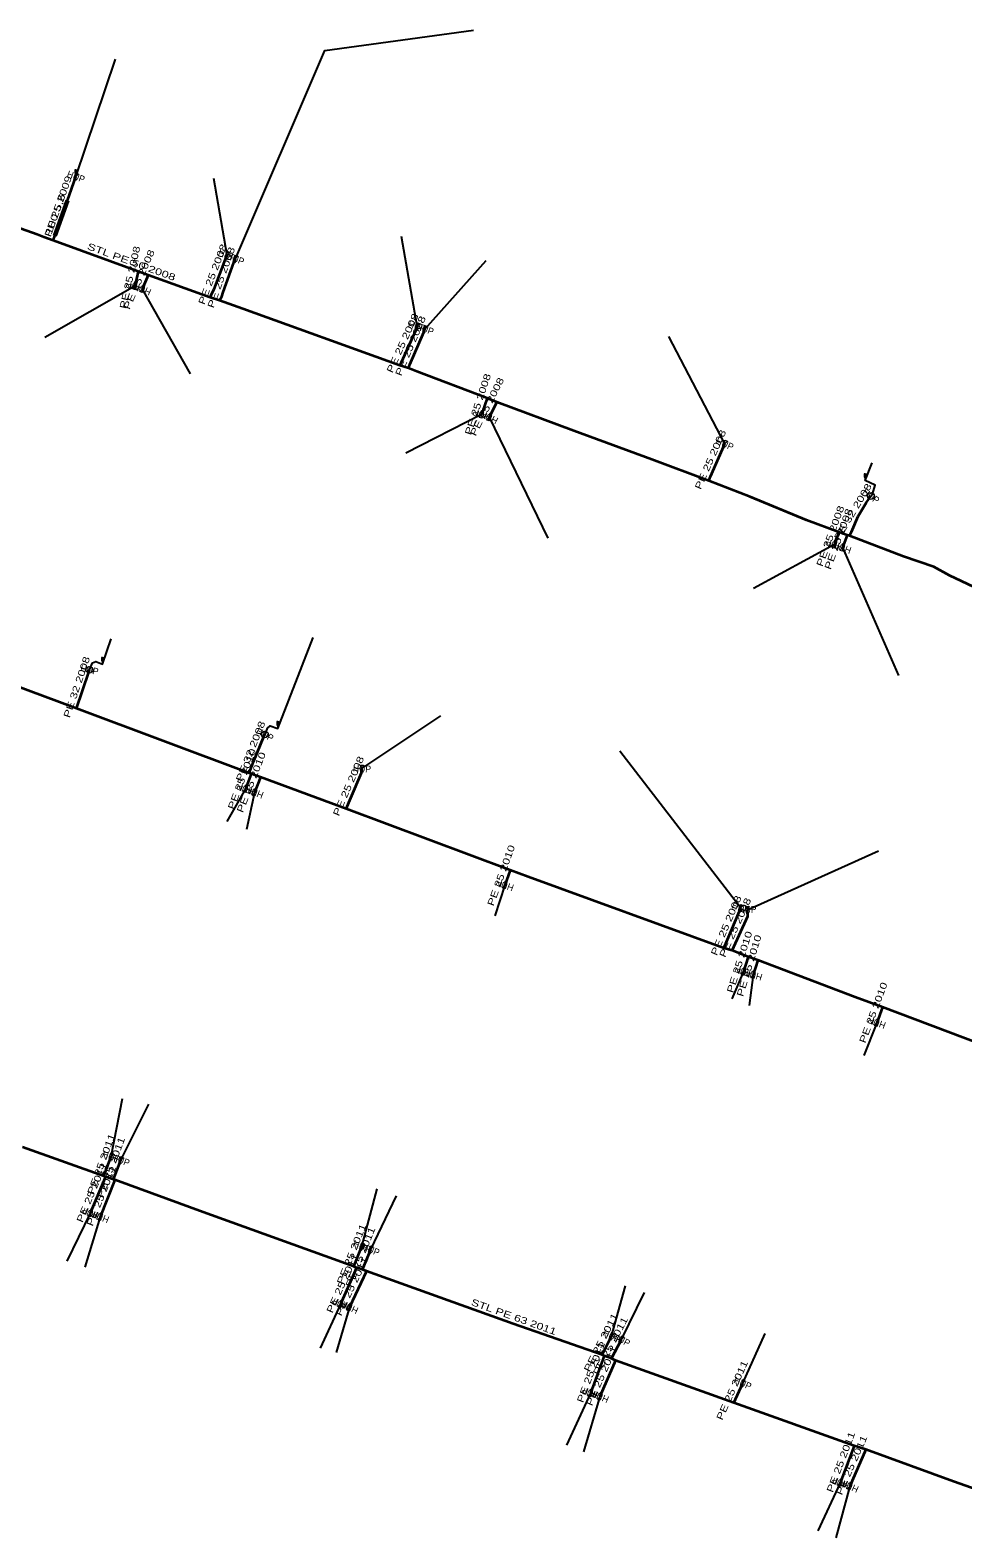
# Model space of a CAD drawing. Extents: x -737484 to -734496, y -1033882 to -1030666.
# Drawn here: x -737183.3 to -737045.7, y -1031153.5 to -1030931.1 of the extents above; entities that cross this region are included whole.
import ezdxf
from ezdxf.enums import TextEntityAlignment as Align

# ---------------------------------------------------------------- set-up
doc = ezdxf.new("R2010")
doc.units = 0
doc.header["$LTSCALE"] = 0.4
for name, color, linetype, lineweight in [('1', 7, 'Continuous', 13), ('18', 7, 'Continuous', 60), ('22', 7, 'Continuous', 25), ('5', 7, 'Continuous', 35), ('7', 7, 'Continuous', 35)]:
    doc.layers.add(name, color=color, linetype=linetype, lineweight=lineweight)
doc.layers.add('2', color=7, linetype='Continuous')

msp = doc.modelspace()

# ---------------------------------------------------------------- linework, layer by layer
at = {"layer": '1'}
for p, q in [((-737176.54, -1030952.72), (-737176.54, -1030952.22)), ((-737176.465, -1030952.145), (-737176.465, -1030951.795)), ((-737060.15, -1030997.55), (-737060.15, -1030997.05)), ((-737060.075, -1030996.975), (-737060.075, -1030996.625)), ((-737172.61, -1031024.64), (-737172.61, -1031024.14)), ((-737172.535, -1031024.065), (-737172.535, -1031023.715)), ((-737146.76, -1031034.11), (-737146.76, -1031033.61)), ((-737146.685, -1031033.535), (-737146.685, -1031033.185))]:
    msp.add_line(p, q, dxfattribs=at)
for points in [[(-737176.556, -1030952.181), (-737176.181, -1030952.318), (-737176.898, -1030953.121), (-737176.523, -1030953.258)], [(-737176.54, -1030951.72), (-737176.69, -1030951.72), (-737176.69, -1030952.22), (-737176.54, -1030952.22)], [(-737176.54, -1030951.72), (-737176.39, -1030951.72), (-737176.39, -1030952.22), (-737176.54, -1030952.22)], [(-737176.503, -1030951.758), (-737176.428, -1030951.758), (-737176.428, -1030952.183), (-737176.503, -1030952.183)], [(-737154.257, -1030963.801), (-737153.884, -1030963.944), (-737154.615, -1030964.735), (-737154.242, -1030964.878)], [(-737153.037, -1030964.281), (-737152.664, -1030964.424), (-737153.395, -1030965.215), (-737153.022, -1030965.358)], [(-737167.777, -1030969.412), (-737168.167, -1030969.322), (-737167.552, -1030968.437), (-737167.942, -1030968.347)], [(-737166.77, -1030969.828), (-737167.136, -1030969.665), (-737166.363, -1030968.914), (-737166.729, -1030968.751)], [(-737126.255, -1030974.243), (-737125.872, -1030974.36), (-737126.547, -1030975.199), (-737126.164, -1030975.316)], [(-737125.096, -1030974.651), (-737124.721, -1030974.788), (-737125.438, -1030975.591), (-737125.063, -1030975.728)], [(-737116.684, -1030988.357), (-737117.064, -1030988.233), (-737116.375, -1030987.406), (-737116.755, -1030987.282)], [(-737115.628, -1030988.746), (-737115.985, -1030988.564), (-737115.174, -1030987.855), (-737115.531, -1030987.673)], [(-737080.819, -1030991.591), (-737080.453, -1030991.754), (-737081.226, -1030992.505), (-737080.86, -1030992.668)], [(-737060.15, -1030996.55), (-737060.3, -1030996.55), (-737060.3, -1030997.05), (-737060.15, -1030997.05)], [(-737060.15, -1030996.55), (-737060, -1030996.55), (-737060, -1030997.05), (-737060.15, -1030997.05)], [(-737060.113, -1030996.588), (-737060.038, -1030996.588), (-737060.038, -1030997.013), (-737060.113, -1030997.013)], [(-737064.663, -1031007.538), (-737065.038, -1031007.401), (-737064.321, -1031006.598), (-737064.696, -1031006.461)], [(-737063.473, -1031007.978), (-737063.848, -1031007.841), (-737063.131, -1031007.038), (-737063.506, -1031006.901)], [(-737172.61, -1031023.64), (-737172.76, -1031023.64), (-737172.76, -1031024.14), (-737172.61, -1031024.14)], [(-737172.61, -1031023.64), (-737172.46, -1031023.64), (-737172.46, -1031024.14), (-737172.61, -1031024.14)], [(-737172.573, -1031023.678), (-737172.498, -1031023.678), (-737172.498, -1031024.103), (-737172.573, -1031024.103)], [(-737146.76, -1031033.11), (-737146.91, -1031033.11), (-737146.91, -1031033.61), (-737146.76, -1031033.61)], [(-737146.76, -1031033.11), (-737146.61, -1031033.11), (-737146.61, -1031033.61), (-737146.76, -1031033.61)], [(-737146.723, -1031033.148), (-737146.648, -1031033.148), (-737146.648, -1031033.573), (-737146.723, -1031033.573)], [(-737134.514, -1031039.517), (-737134.115, -1031039.545), (-737134.584, -1031040.514), (-737134.185, -1031040.542)], [(-737151.523, -1031043.578), (-737151.898, -1031043.441), (-737151.181, -1031042.638), (-737151.556, -1031042.501)], [(-737150.182, -1031044.078), (-737150.555, -1031043.935), (-737149.824, -1031043.144), (-737150.197, -1031043.001)], [(-737113.263, -1031057.758), (-737113.638, -1031057.621), (-737112.921, -1031056.818), (-737113.296, -1031056.681)], [(-737078.478, -1031060.061), (-737078.107, -1031060.211), (-737078.852, -1031060.988), (-737078.481, -1031061.138)], [(-737077.725, -1031060.361), (-737077.326, -1031060.34), (-737077.673, -1031061.359), (-737077.274, -1031061.338)], [(-737078.024, -1031070.487), (-737078.404, -1031070.363), (-737077.715, -1031069.536), (-737078.095, -1031069.412)], [(-737076.584, -1031071.006), (-737076.967, -1031070.889), (-737076.292, -1031070.05), (-737076.675, -1031069.933)], [(-737058.403, -1031078.058), (-737058.778, -1031077.921), (-737058.061, -1031077.118), (-737058.436, -1031076.981)], [(-737171.366, -1031096.731), (-737170.991, -1031096.868), (-737171.708, -1031097.671), (-737171.333, -1031097.808)], [(-737169.927, -1031097.251), (-737169.554, -1031097.394), (-737170.285, -1031098.185), (-737169.912, -1031098.328)], [(-737174.431, -1031106.168), (-737174.799, -1031106.012), (-737174.04, -1031105.247), (-737174.408, -1031105.091)], [(-737172.961, -1031106.688), (-737173.332, -1031106.538), (-737172.587, -1031105.761), (-737172.958, -1031105.611)], [(-737134.368, -1031109.981), (-737133.997, -1031110.131), (-737134.742, -1031110.908), (-737134.371, -1031111.058)], [(-737133.058, -1031110.451), (-737132.687, -1031110.601), (-737133.432, -1031111.378), (-737133.061, -1031111.528)], [(-737137.56, -1031119.568), (-737137.926, -1031119.405), (-737137.153, -1031118.654), (-737137.519, -1031118.491)], [(-737136.23, -1031120.037), (-737136.592, -1031119.868), (-737135.807, -1031119.131), (-737136.169, -1031118.962)], [(-737097.481, -1031123.203), (-737097.124, -1031123.385), (-737097.935, -1031124.094), (-737097.578, -1031124.276)], [(-737096.031, -1031123.734), (-737095.678, -1031123.922), (-737096.501, -1031124.617), (-737096.148, -1031124.805)], [(-737100.643, -1031132.698), (-737101.018, -1031132.561), (-737100.301, -1031131.758), (-737100.676, -1031131.621)], [(-737078.179, -1031130.161), (-737077.813, -1031130.324), (-737078.586, -1031131.075), (-737078.22, -1031131.238)], [(-737099.261, -1031133.198), (-737099.629, -1031133.042), (-737098.87, -1031132.277), (-737099.238, -1031132.121)], [(-737063.812, -1031145.948), (-737064.185, -1031145.805), (-737063.454, -1031145.014), (-737063.827, -1031144.871)], [(-737062.43, -1031146.428), (-737062.796, -1031146.265), (-737062.023, -1031145.514), (-737062.389, -1031145.351)]]:
    msp.add_lwpolyline(points, close=True, dxfattribs=at)
for centre in [(-737059.2806, -1030999.8399), (-737174.5506, -1031025.4701), (-737148.6706, -1031035)]:
    msp.add_circle(centre, 0.5, dxfattribs=at)
at = {"layer": '18'}
msp.add_line((-737179.66, -1030961.45), (-737177.79, -1030956.22), dxfattribs=at)
at = {"layer": '22'}
for p, q in [((-737176.54, -1030952.72), (-737170.706, -1030935.374)), ((-737154.25, -1030964.34), (-737156.22, -1030953.008)), ((-737126.21, -1030974.78), (-737128.5, -1030961.566)), ((-737125.08, -1030975.19), (-737116.035, -1030965.1)), ((-737167.86, -1030968.88), (-737181.149, -1030976.449)), ((-737166.75, -1030969.29), (-737159.713, -1030981.815)), ((-737080.84, -1030992.13), (-737089.098, -1030976.296)), ((-737116.72, -1030987.82), (-737127.89, -1030993.494)), ((-737115.58, -1030988.21), (-737106.919, -1031006.029)), ((-737064.68, -1031007), (-737076.595, -1031013.47)), ((-737063.49, -1031007.44), (-737055.201, -1031026.307)), ((-737134.35, -1031040.03), (-737122.723, -1031032.247)), ((-737078.48, -1031060.6), (-737096.315, -1031037.469)), ((-737151.54, -1031043.04), (-737154.283, -1031047.853)), ((-737150.19, -1031043.54), (-737151.378, -1031048.998)), ((-737077.5, -1031060.85), (-737058.177, -1031052.167)), ((-737113.28, -1031057.22), (-737114.753, -1031061.764)), ((-737078.06, -1031069.95), (-737079.801, -1031074.001)), ((-737076.63, -1031070.47), (-737077.248, -1031074.97)), ((-737058.42, -1031077.52), (-737060.345, -1031082.365)), ((-737171.35, -1031097.27), (-737169.688, -1031088.686)), ((-737169.92, -1031097.79), (-737165.785, -1031089.545)), ((-737134.37, -1031110.52), (-737132.117, -1031102.047)), ((-737133.06, -1031110.99), (-737129.272, -1031103.039)), ((-737174.42, -1031105.63), (-737177.89, -1031112.697)), ((-737172.96, -1031106.15), (-737175.244, -1031113.556)), ((-737097.53, -1031123.74), (-737095.472, -1031116.335)), ((-737096.09, -1031124.27), (-737092.694, -1031117.327)), ((-737137.54, -1031119.03), (-737140.517, -1031125.529)), ((-737136.2, -1031119.5), (-737138.136, -1031126.19)), ((-737078.2, -1031130.7), (-737074.901, -1031123.346)), ((-737100.66, -1031132.16), (-737104.203, -1031139.816)), ((-737099.25, -1031132.66), (-737101.69, -1031140.809)), ((-737063.82, -1031145.41), (-737067.095, -1031152.45)), ((-737062.41, -1031145.89), (-737064.449, -1031153.509))]:
    msp.add_line(p, q, dxfattribs=at)
for points in [[(-737153.03, -1030964.82), (-737139.824, -1030934.113), (-737117.881, -1030931.105)], [(-737059.28, -1030999.84), (-737059.04, -1030999.55), (-737058.65, -1030998.21), (-737060.15, -1030997.55), (-737059.106, -1030994.945)], [(-737174.55, -1031025.47), (-737174.4, -1031025.13), (-737174.11, -1031024.45), (-737173.63, -1031024.22), (-737172.61, -1031024.64), (-737171.341, -1031020.906)], [(-737148.67, -1031035), (-737148.53, -1031034.76), (-737148.31, -1031034.08), (-737147.87, -1031033.74), (-737146.76, -1031034.11), (-737141.553, -1031020.68)]]:
    msp.add_lwpolyline(points, dxfattribs=at)
at = {"layer": '5'}
for points in [[(-737043.24, -1031013.67), (-737047.67, -1031011.54), (-737050.02, -1031010.25), (-737054.47, -1031008.77), (-737062.43, -1031005.72), (-737062.81, -1031005.58), (-737064, -1031005.15), (-737068.77, -1031003.4), (-737077.11, -1030999.97), (-737083.17, -1030997.59), (-737091.59, -1030994.43), (-737103.1, -1030990.19), (-737114.46, -1030985.99), (-737115.91, -1030985.39), (-737126.24, -1030981.47), (-737127.48, -1030980.95), (-737128.77, -1030980.57), (-737151.92, -1030972.21), (-737155.38, -1030971), (-737156.73, -1030970.56), (-737165.87, -1030967.27), (-737167.36, -1030966.71), (-737179.9, -1030962.13), (-737181.28, -1030961.63), (-737182.26, -1030961.27), (-737196.08, -1030956.36)], [(-737031.27, -1031085.14), (-737057.57, -1031075.24), (-737061.62, -1031073.76), (-737075.97, -1031068.31), (-737077.37, -1031067.78), (-737079.74, -1031066.86), (-737080.98, -1031066.53), (-737109.82, -1031056.01), (-737112.49, -1031055.04), (-737136.67, -1031045.96), (-737149.31, -1031041.29), (-737150.7, -1031040.79), (-737150.98, -1031040.72), (-737176.45, -1031031.19), (-737186.09, -1031027.57)], [(-737033.16, -1031150.12), (-737047.1, -1031145.2), (-737060.03, -1031140.48), (-737061.75, -1031139.95), (-737079.49, -1031133.59), (-737096.95, -1031127.36), (-737097.55, -1031127.07), (-737098.63, -1031126.68), (-737098.93, -1031126.52), (-737112.07, -1031121.93), (-737133.68, -1031114.17), (-737134.25, -1031113.93), (-737135.14, -1031113.68), (-737135.55, -1031113.49), (-737157.79, -1031105.49), (-737170.79, -1031100.72), (-737170.99, -1031100.64), (-737172.16, -1031100.25), (-737172.41, -1031100.16), (-737184.41, -1031095.86)]]:
    msp.add_lwpolyline(points, dxfattribs=at)
at = {"layer": '7'}
for p, q in [((-737167.36, -1030966.71), (-737167.86, -1030968.88)), ((-737165.87, -1030967.27), (-737166.75, -1030969.29)), ((-737115.91, -1030985.39), (-737116.72, -1030987.82)), ((-737114.46, -1030985.99), (-737115.58, -1030988.21)), ((-737064, -1031005.15), (-737064.68, -1031007)), ((-737062.81, -1031005.58), (-737063.49, -1031007.44)), ((-737150.7, -1031040.79), (-737151.54, -1031043.04)), ((-737149.31, -1031041.29), (-737150.19, -1031043.54)), ((-737112.49, -1031055.04), (-737113.28, -1031057.22)), ((-737077.37, -1031067.78), (-737078.06, -1031069.95)), ((-737075.97, -1031068.31), (-737076.63, -1031070.47)), ((-737057.57, -1031075.24), (-737058.42, -1031077.52)), ((-737172.41, -1031100.16), (-737171.35, -1031097.27)), ((-737170.99, -1031100.64), (-737169.92, -1031097.79)), ((-737172.16, -1031100.25), (-737174.42, -1031105.63)), ((-737170.79, -1031100.72), (-737172.96, -1031106.15)), ((-737135.55, -1031113.49), (-737134.37, -1031110.52)), ((-737134.25, -1031113.93), (-737133.06, -1031110.99)), ((-737135.14, -1031113.68), (-737137.54, -1031119.03)), ((-737133.68, -1031114.17), (-737136.2, -1031119.5)), ((-737098.93, -1031126.52), (-737097.53, -1031123.74)), ((-737097.55, -1031127.07), (-737096.09, -1031124.27)), ((-737098.63, -1031126.68), (-737100.66, -1031132.16)), ((-737096.95, -1031127.36), (-737099.25, -1031132.66)), ((-737079.49, -1031133.59), (-737078.2, -1031130.7)), ((-737061.75, -1031139.95), (-737063.82, -1031145.41)), ((-737060.03, -1031140.48), (-737062.41, -1031145.89))]:
    msp.add_line(p, q, dxfattribs=at)
for points in [[(-737179.9, -1030962.13), (-737179.66, -1030961.45), (-737177.79, -1030956.22), (-737176.54, -1030952.72)], [(-737156.73, -1030970.56), (-737156.44, -1030969.86), (-737156.16, -1030969.32), (-737154.46, -1030964.89), (-737154.25, -1030964.34)], [(-737155.38, -1030971), (-737155.04, -1030970.39), (-737154.83, -1030969.75), (-737153.25, -1030965.38), (-737153.03, -1030964.82)], [(-737128.77, -1030980.57), (-737128.54, -1030980.07), (-737126.37, -1030975.3), (-737126.21, -1030974.78)], [(-737127.48, -1030980.95), (-737127.28, -1030980.44), (-737125.25, -1030975.66), (-737125.08, -1030975.19)], [(-737083.17, -1030997.59), (-737082.96, -1030996.95), (-737080.84, -1030992.13)], [(-737062.43, -1031005.72), (-737062.13, -1031005.11), (-737061.16, -1031002.78), (-737059.99, -1031000.82), (-737059.28, -1030999.84)], [(-737176.45, -1031031.19), (-737174.63, -1031025.83), (-737174.55, -1031025.47)], [(-737150.98, -1031040.72), (-737150.33, -1031039.05), (-737148.84, -1031035.31), (-737148.67, -1031035)], [(-737136.67, -1031045.96), (-737136.01, -1031044.36), (-737134.4, -1031040.67), (-737134.35, -1031040.03)], [(-737080.98, -1031066.53), (-737078.8, -1031061.41), (-737078.48, -1031060.6)], [(-737079.74, -1031066.86), (-737077.45, -1031061.81), (-737077.5, -1031060.85)]]:
    msp.add_lwpolyline(points, dxfattribs=at)

# ---------------------------------------------------------------- texts
at = {"layer": '18', "width": 1.4}
msp.add_text(' 100 5,6', height=1, rotation=70.325, dxfattribs=at).set_placement((-737179.1949, -1030958.6663), align=Align.CENTER)
at = {"layer": '2', "width": 0.95}
for rotation, p in [(340, (-737176.7105, -1030953.1897)), (339, (-737154.4287, -1030964.8063)), (339, (-737153.2087, -1030965.2863)), (167, (-737167.747, -1030968.3925)), (156, (-737166.5461, -1030968.8323)), (343, (-737126.3557, -1030975.2578)), (340, (-737125.2505, -1030975.6597)), (162, (-737116.565, -1030987.344)), (153, (-737115.3525, -1030987.7635)), (336, (-737081.0429, -1030992.5867)), (324, (-737059.5734, -1031000.244)), (160, (-737064.5085, -1031006.5293)), (160, (-737063.3185, -1031006.9693)), (347, (-737174.662, -1031025.9565)), (331, (-737148.9119, -1031035.4371)), (356, (-737134.3844, -1031040.5286)), (160, (-737151.3685, -1031042.5693)), (159, (-737150.0103, -1031043.0727)), (160, (-737113.1085, -1031056.7493)), (338, (-737078.6668, -1031061.063)), (3, (-737077.4727, -1031061.3485)), (162, (-737077.905, -1031069.474)), (163, (-737076.4833, -1031069.9912)), (160, (-737058.2485, -1031077.0493)), (340, (-737171.5205, -1031097.7397)), (339, (-737170.0987, -1031098.2563)), (157, (-737174.2241, -1031105.1697)), (158, (-737172.7722, -1031105.686)), (338, (-737134.5568, -1031110.983)), (338, (-737133.2468, -1031111.453)), (156, (-737137.3361, -1031118.5723)), (155, (-737135.9882, -1031119.0464)), (333, (-737097.7565, -1031124.1855)), (332, (-737096.3242, -1031124.711)), (160, (-737100.4885, -1031131.6893)), (336, (-737078.4029, -1031131.1567)), (157, (-737099.0541, -1031132.1997)), (159, (-737063.6403, -1031144.9427)), (156, (-737062.2061, -1031145.4323))]:
    msp.add_text('HUP', height=1, rotation=rotation, dxfattribs=at).set_placement(p, align=Align.CENTER)
at = {"layer": '5'}
for s, rotation, width, p in [('STL PE 50 2008', 339.936, 1.4, (-737168.5235, -1030965.7521)), ('STL PE 63 2011', 340.247, 1.35, (-737112.127, -1031121.3774))]:
    msp.add_text(s, height=1, rotation=rotation, dxfattribs=dict(at, width=width)).set_placement(p, align=Align.CENTER)
at = {"layer": '7', "width": 1.35}
for s, rotation, p in [('PE 25 2009', 70.325, (-737178.6912, -1030957.2558)), ('PE 25 2008', 77.025, (-737168.0964, -1030967.6823)), ('PE 25 2008', 66.46, (-737166.7685, -1030968.0797)), ('PE 25 2008', 69.006, (-737155.9157, -1030967.2886)), ('PE 25 2008', 70.122, (-737154.6403, -1030967.757)), ('PE 25 2008', 65.538, (-737127.9107, -1030977.4805)), ('PE 25 2008', 66.99, (-737126.7341, -1030977.8759)), ('PE 25 2008', 71.565, (-737116.7884, -1030986.4461)), ('PE 25 2008', 63.229, (-737115.4653, -1030986.8742)), ('PE 25 2008', 66.258, (-737082.4929, -1030994.6463)), ('PE 32 2008', 59.165, (-737061.5142, -1031002.3993)), ('PE 25 2008', 69.818, (-737064.8085, -1031005.902)), ('PE 25 2008', 69.918, (-737063.6192, -1031006.3377)), ('PE 32 2008', 71.245, (-737175.954, -1031028.1738)), ('PE 32 2008', 68.278, (-737150.3148, -1031037.6626)), ('PE 25 2010', 69.528, (-737151.5876, -1031041.7394)), ('PE 25 2010', 68.639, (-737150.215, -1031042.2326)), ('PE 25 2008', 66.428, (-737135.8809, -1031042.8135)), ('PE 25 2010', 70.08, (-737113.355, -1031055.9594)), ('PE 25 2008', 66.937, (-737080.1791, -1031063.3729)), ('PE 25 2008', 65.607, (-737078.8511, -1031063.6905)), ('PE 25 2010', 72.361, (-737078.1909, -1031068.713)), ('PE 25 2010', 73.009, (-737076.7777, -1031069.2436)), ('PE 25 2010', 69.554, (-737058.4627, -1031076.2047)), ('PE 25 2011', 69.858, (-737172.349, -1031098.5422)), ('PE 25 2011', 69.422, (-737170.9223, -1031099.0387)), ('PE 25 2011', 67.214, (-737173.7504, -1031102.7456)), ('PE 25 2011', 68.217, (-737172.3388, -1031103.2485)), ('PE 25 2011', 68.332, (-737135.4247, -1031111.8201)), ('PE 25 2011', 67.964, (-737134.1174, -1031112.2721)), ('PE 25 2011', 65.839, (-737136.7955, -1031116.1496)), ('PE 25 2011', 64.695, (-737135.3911, -1031116.6212)), ('PE 25 2011', 63.27, (-737098.6758, -1031124.9049)), ('PE 25 2011', 62.461, (-737097.2625, -1031125.4382)), ('PE 25 2011', 69.673, (-737100.1138, -1031129.2457)), ('PE 25 2011', 66.541, (-737098.5585, -1031129.8105)), ('PE 25 2011', 65.946, (-737079.3006, -1031131.9403)), ('PE 25 2011', 69.237, (-737063.2522, -1031142.5022)), ('PE 25 2011', 66.254, (-737061.677, -1031142.9833))]:
    msp.add_text(s, height=1, rotation=rotation, dxfattribs=at).set_placement(p, align=Align.CENTER)

doc.saveas('drawing.dxf')
